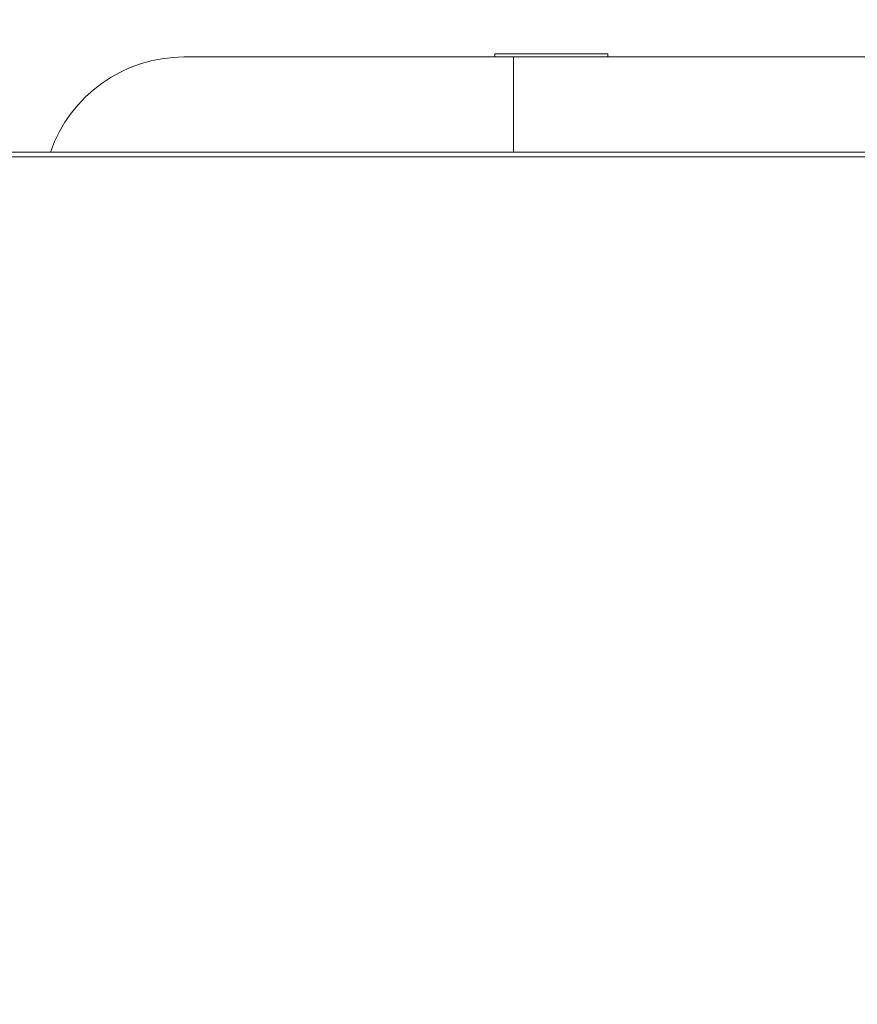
# Model space of a CAD drawing. Header units: millimetres. Extents: x 990 to 1809, y 0 to 562.
# Tile 274 of 550: x 1197 to 1206, y 497 to 507. Entities that reach past the tile are written whole.
import ezdxf

# ---------------------------------------------------------------- set-up
doc = ezdxf.new("R2010")
doc.units = ezdxf.units.MM
doc.layers.get('Defpoints').update_dxf_attribs({"lineweight": 18})
doc.layers.add('1', color=7, linetype='Continuous', true_color=0xffffff)
doc.layers.add('7标注层', color=4, linetype='Continuous', lineweight=18)
doc.styles.add('3.0', font='txt', dxfattribs={"height": 7.5})
doc.dimstyles.new('ISO-3.0', dxfattribs={"dimtxt": 7.5, "dimasz": 7.5, "dimexe": 4.5, "dimexo": 1.5, "dimgap": 1.5, "dimtad": 1, "dimdsep": 46, "dimtxsty": '3.0', "dimcen": 7.5, "dimclrd": 256, "dimclre": 256, "dimclrt": 256, "dimadec": 1, "dimazin": 0, "dimtp": 2e-09, "dimtm": 1.1e-09, "dimtfac": 1, "dimtmove": 0, "dimatfit": 3, "dimfxl": 1, "dimtolj": 1, "dimlwd": -1, "dimlwe": -1, "dimarcsym": 0})

# ---------------------------------------------------------------- blocks, each defined once
blk = doc.blocks.new('*D57')
at = {"layer": '7标注层', "transparency": 16777216}
for p, q in [((1185.42, 498.431), (1185.42, 536.847)), ((1373.42, 498.431), (1373.42, 536.847)), ((1192.92, 532.347), (1365.92, 532.347))]:
    blk.add_line(p, q, dxfattribs=at)
for points in [[(1192.92, 533.597), (1192.92, 531.097), (1185.42, 532.347)], [(1365.92, 533.597), (1365.92, 531.097), (1373.42, 532.347)]]:
    blk.add_solid(points, dxfattribs=at)
at = {"layer": 'Defpoints', "color": 0, "transparency": 16777216}
for p in [(1373.42, 532.347), (1185.42, 496.931), (1373.42, 496.931)]:
    blk.add_point(p, dxfattribs=at)
at = {"layer": '7标注层', "transparency": 16777216, "insert": (1279.42, 537.597), "char_height": 7.5, "attachment_point": 5, "style": '3.0'}
blk.add_mtext('\\A1;188', dxfattribs=at)

msp = doc.modelspace()

# ---------------------------------------------------------------- linework, layer by layer
at = {"layer": '1', "color": 7, "linetype": 'Continuous', "lineweight": 18}
for p, q in [((1198.921, 506.989), (1202.421, 506.989)), ((1202.221, 507.022), (1202.221, 506.989)), ((1202.221, 507.022), (1203.421, 507.022)), ((1202.421, 506.989), (1365.421, 506.989)), ((1202.421, 506.989), (1202.421, 505.98)), ((1203.421, 507.022), (1203.421, 506.989)), ((1183.42, 505.98), (1384.42, 505.98)), ((1183.42, 505.928), (1384.42, 505.928))]:
    msp.add_line(p, q, dxfattribs=at)
msp.add_arc((1198.921, 505.489), 1.5, 90, 160.9017, dxfattribs=at)

# ---------------------------------------------------------------- dimensions: what is measured, and where the dimension line sits
at = {"layer": '7标注层'}
dim = msp.add_linear_dim(base=(1373.42, 532.347), p1=(1185.42, 496.931), p2=(1373.42, 496.931), dimstyle='ISO-3.0', dxfattribs=at)
dim.commit()
dim.dimension.update_dxf_attribs({"geometry": '*D57', "text_midpoint": (1279.42, 537.597)})

doc.saveas('drawing.dxf')
